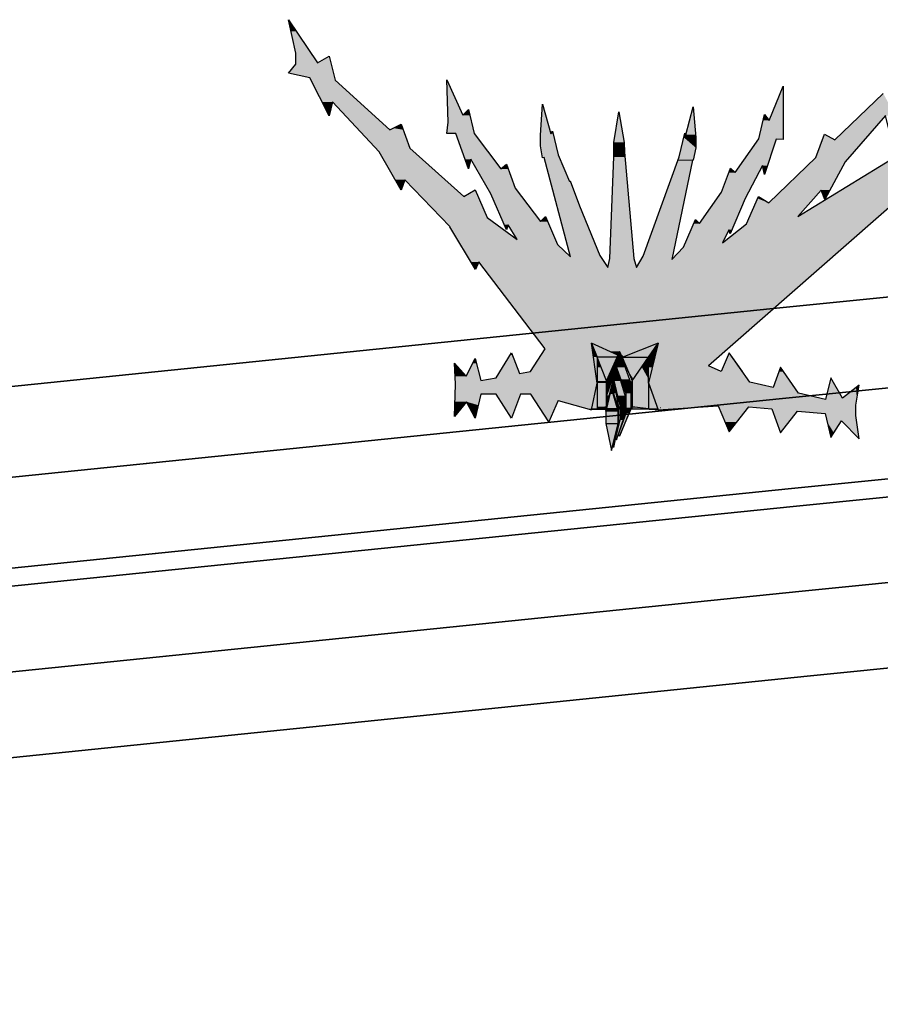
# Model space of a CAD drawing. Header units: millimetres. Extents: x 0 to 16721, y 217 to 10981.
# Tile 382 of 394: x 9807 to 10140, y 6132 to 6513. Entities that reach past the tile are written whole.
import ezdxf

# ---------------------------------------------------------------- set-up
doc = ezdxf.new("R2010")
doc.units = ezdxf.units.MM
doc.layers.add('PDF_PSS & TL', color=7, linetype='Continuous', true_color=0x7fffdf)

msp = doc.modelspace()

# ---------------------------------------------------------------- linework, layer by layer
at = {"layer": 'PDF_PSS & TL', "color": 7, "lineweight": 25}
for points in [[(9910.55, 6513.29), (9921.86, 6496.53)], [(9913.41, 6500.29), (9910.55, 6513.29)], [(9913.41, 6496.01), (9913.41, 6500.29)], [(9921.86, 6496.53), (9926.28, 6499.12)], [(9926.28, 6499.12), (9928.61, 6489.9)], [(9910.55, 6492.63), (9913.41, 6496.01)], [(9918.87, 6490.81), (9910.55, 6492.63)], [(9926.28, 6475.99), (9918.87, 6490.81)], [(9928.62, 6489.9), (9949.8, 6470.66)], [(9972.41, 6473.65), (9971.89, 6490.03)], [(9971.89, 6490.03), (9978.13, 6476.25), (9980.21, 6478.46), (9982.42, 6469.24)], [(10096.65, 6474.3), (10102.11, 6487.56)], [(10102.11, 6487.56), (10102.11, 6466.9)], [(10122.12, 6466.77), (10140.84, 6484.7)], [(9927.58, 6481.45), (9926.28, 6475.99)], [(9945.64, 6462.09), (9927.58, 6481.45)], [(10008.15, 6468.58), (10008.93, 6480.54)], [(10008.93, 6480.54), (10012.18, 6469.1), (10012.83, 6470.14)], [(10031.15, 6421.93), (10034.27, 6417.25), (10035.05, 6420.76), (10036.48, 6460.14), (10036.48, 6465.72), (10038.43, 6477.55), (10040.51, 6465.72), (10040.64, 6461.95), (10044.28, 6420.76)], [(10047.92, 6421.67), (10061.82, 6460.14), (10064.03, 6469.36), (10064.42, 6468.71), (10067.28, 6479.5), (10068.32, 6467.67), (10068.32, 6463.64), (10067.28, 6458.84)], [(9975.4, 6469.23), (9971.89, 6469.23), (9972.41, 6473.65)], [(10092.62, 6467.15), (10094.83, 6476.51)], [(10094.83, 6476.51), (10096.65, 6474.3)], [(10143.05, 6470.92), (10141.75, 6476.12), (10126.15, 6458.19)], [(9949.8, 6470.66), (9954.22, 6472.87)], [(9954.22, 6472.87), (9957.6, 6463.52)], [(10012.83, 6470.14), (10015.04, 6460.92)], [(9980.21, 6455.46), (9975.4, 6469.23)], [(9982.42, 6469.23), (9992.82, 6455.46), (9995.02, 6457.28)], [(10008.93, 6459.75), (10008.15, 6464.43), (10008.15, 6468.58)], [(10083.53, 6454.03), (10092.62, 6467.15)], [(10099.38, 6467.02), (10094.83, 6453.38)], [(10102.11, 6466.89), (10099.38, 6467.02)], [(10114.72, 6459.88), (10118.1, 6468.97)], [(10118.1, 6468.97), (10122.12, 6466.77)], [(9954.22, 6447.27), (9945.64, 6462.09)], [(9957.6, 6463.52), (9978.52, 6444.8)], [(9981.12, 6459.23), (9980.21, 6455.46)], [(9995.67, 6433.88), (9995.02, 6431.94), (9988.92, 6445.84), (9981.12, 6459.23)], [(10009.58, 6459.88), (10008.93, 6459.75)], [(10019.72, 6421.41), (10009.58, 6459.88)], [(10015.04, 6460.92), (10019.33, 6450.65), (10019.59, 6450.91), (10023.22, 6441.16), (10031.15, 6421.93)], [(10067.02, 6458.84), (10058.96, 6420.37)], [(10067.28, 6458.84), (10067.02, 6458.84)], [(10078.59, 6426.87), (10087.95, 6434.14), (10092.49, 6444.8), (10096.52, 6442.33), (10114.72, 6459.88)], [(10107.83, 6437), (10145.78, 6460.27)], [(10126.15, 6458.19), (10118.23, 6443.63)], [(9995.02, 6457.28), (9998.4, 6448.05)], [(10068.19, 6435.83), (10069.75, 6434.28), (10078.2, 6446.49), (10081.71, 6455.72)], [(10081.71, 6455.72), (10083.53, 6454.03)], [(10094.83, 6453.38), (10094.05, 6456.76), (10087.43, 6444.02)], [(9955.65, 6451.3), (9954.22, 6447.27)], [(9973.06, 6433.11), (9955.65, 6451.3)], [(9978.52, 6444.8), (9982.81, 6447.4)], [(9982.81, 6447.4), (9987.49, 6436.61), (9999.05, 6428.17)], [(9998.4, 6448.05), (10008.15, 6435.06)], [(10116.8, 6447.27), (10107.83, 6437)], [(10118.23, 6443.63), (10116.8, 6447.27)], [(10148.38, 6445.19), (10073.13, 6379.18)], [(10087.43, 6444.02), (10081.58, 6430.38)], [(10008.15, 6435.05), (10010.1, 6437), (10014.78, 6426.22)], [(10063.51, 6425.18), (10068.19, 6435.83)], [(9982.94, 6416.47), (9973.06, 6433.1)], [(9999.05, 6428.17), (9995.67, 6433.88)], [(10081.06, 6431.94), (10078.59, 6426.87)], [(10081.58, 6430.38), (10081.06, 6431.94)], [(10014.78, 6426.22), (10019.72, 6421.41)], [(10058.96, 6420.37), (10063.51, 6425.18)], [(10044.28, 6420.76), (10045.32, 6417.25)], [(10045.32, 6417.25), (10047.92, 6421.67)], [(9984.24, 6419.46), (9982.94, 6416.47)], [(10009.97, 6385.8), (9984.24, 6419.46)], [(10004.25, 6376.96), (10009.97, 6385.8)], [(10015.04, 6365.79), (10027.9, 6362.15), (10030.11, 6372.54), (10027.9, 6388.01)], [(10038.04, 6383.33), (10027.9, 6388.01), (10030.11, 6382.55)], [(10039.99, 6382.55), (10050, 6382.55), (10053.64, 6388.01), (10039.99, 6382.55), (10039.73, 6382.55)], [(10053.64, 6388.01), (10050, 6372.55), (10053.64, 6362.15)], [(9979.43, 6375.14), (9982.81, 6382.03)], [(9982.81, 6382.03), (9985.02, 6373.45)], [(9991, 6374.49), (9996.97, 6384.24), (9999.96, 6376.18)], [(10033.75, 6373.32), (10037.78, 6382.55), (10030.11, 6382.55)], [(10030.11, 6382.55), (10030.11, 6372.54)], [(10033.75, 6363.32), (10033.75, 6373.32), (10030.11, 6382.55)], [(10043.24, 6372.41), (10038.69, 6384.76), (10033.75, 6372.41), (10033.75, 6373.32)], [(10037.78, 6382.55), (10038.04, 6383.33), (10038.69, 6384.76), (10039.6, 6382.68), (10039.73, 6382.55), (10043.63, 6373.32)], [(10039.99, 6382.55), (10039.6, 6382.68)], [(10043.63, 6373.32), (10050, 6382.55)], [(10050, 6372.54), (10050, 6382.55)], [(10081.19, 6384.24), (10078.07, 6376.96), (10073.13, 6379.17)], [(10089.24, 6372.8), (10081.19, 6384.24)], [(9974.88, 6380.21), (9979.43, 6375.14)], [(9974.88, 6359.55), (9975.27, 6372.15), (9974.88, 6380.21)], [(10033.75, 6367.48), (10037.52, 6378.65), (10040.9, 6367.48)], [(10041.29, 6368.52), (10039.86, 6372.41), (10037.52, 6378.65), (10035.18, 6372.41), (10033.75, 6368.52)], [(10101.07, 6378.65), (10098.21, 6370.86)], [(10108.09, 6368.65), (10101.07, 6378.65)], [(9985.02, 6373.45), (9991, 6374.49)], [(9999.96, 6376.18), (10004.25, 6376.96)], [(10125.11, 6366.7), (10120.57, 6374.49), (10118.49, 6366.18)], [(10035.57, 6370.59), (10035.05, 6368.26), (10033.75, 6362.67), (10033.75, 6362.54), (10030.11, 6362.54), (10027.9, 6362.15)], [(10030.11, 6372.54), (10030.11, 6362.54)], [(10033.75, 6362.67), (10033.75, 6367.48), (10033.75, 6363.45), (10034.79, 6367.48), (10036.35, 6373.97), (10037.91, 6367.48), (10038.95, 6363.45), (10040.9, 6367.48)], [(10034.79, 6367.48), (10033.75, 6367.48), (10033.75, 6368.52), (10033.75, 6372.41)], [(10035.18, 6372.41), (10033.75, 6372.41)], [(10033.75, 6372.41), (10033.75, 6363.32), (10033.75, 6362.93), (10033.75, 6362.67)], [(10035.05, 6368.26), (10036.35, 6373.97), (10038.43, 6362.41)], [(10038.17, 6361.63), (10035.57, 6370.59), (10038.43, 6362.41)], [(10043.24, 6372.41), (10039.86, 6372.41)], [(10041.29, 6360.85), (10041.29, 6368.52), (10043.24, 6372.41)], [(10050, 6362.54), (10043.63, 6363.32), (10043.24, 6362.93), (10043.24, 6372.41), (10043.63, 6373.32), (10043.63, 6363.32)], [(10050, 6372.54), (10050, 6362.54), (10053.64, 6362.15), (10043.24, 6362.54)], [(10098.21, 6370.86), (10089.25, 6372.8)], [(10131.48, 6371.76), (10125.11, 6366.7)], [(10130.18, 6363.97), (10131.48, 6371.76)], [(9985.02, 6368.26), (9982.81, 6358.9), (9979.56, 6365.27)], [(9991, 6368.26), (9985.02, 6368.26)], [(9996.97, 6358.9), (9991, 6368.26)], [(10000.35, 6368.26), (9996.97, 6358.9)], [(10004.38, 6368.26), (10000.35, 6368.26)], [(10011.4, 6357.47), (10004.38, 6368.26)], [(10033.75, 6368.52), (10033.75, 6362.93)], [(10037.91, 6367.48), (10040.9, 6367.48)], [(10040.9, 6367.48), (10041.29, 6368.52)], [(10040.9, 6367.48), (10040.9, 6360.33), (10041.29, 6360.85)], [(10118.49, 6366.18), (10108.09, 6368.65)], [(9979.56, 6365.27), (9974.88, 6359.55)], [(10015.04, 6365.79), (10011.4, 6357.47)], [(10033.75, 6363.32), (10030.11, 6362.54)], [(10033.75, 6363.45), (10033.75, 6362.67), (10033.75, 6363.45)], [(10033.75, 6362.93), (10033.75, 6363.32)], [(10033.75, 6363.32), (10033.75, 6363.32)], [(10033.75, 6362.67), (10033.75, 6362.93)], [(10033.75, 6362.93), (10033.75, 6362.93)], [(10033.75, 6362.67), (10033.75, 6362.67)], [(10043.24, 6362.93), (10038.69, 6351.88), (10038.3, 6352.66)], [(10038.43, 6362.41), (10038.95, 6363.45)], [(10038.95, 6363.45), (10038.95, 6358.25), (10040.9, 6360.33)], [(10041.29, 6360.85), (10043.24, 6362.93)], [(10043.63, 6363.32), (10043.37, 6362.54), (10050, 6362.54)], [(10053.64, 6362.15), (10076.9, 6363.71)], [(10054.68, 6362.93), (10054.55, 6362.93)], [(10076.9, 6363.71), (10081.19, 6353.57)], [(10081.19, 6353.57), (10088.85, 6363.32)], [(10088.85, 6363.32), (10097.69, 6362.54)], [(10130.18, 6359.94), (10130.18, 6363.97)], [(10033.62, 6362.41), (10027.9, 6362.15)], [(10033.62, 6362.28), (10027.9, 6362.15)], [(10033.49, 6361.63), (10033.62, 6362.28), (10033.62, 6362.41), (10033.75, 6362.54)], [(10038.17, 6356.82), (10038.17, 6361.63), (10033.49, 6361.63), (10033.49, 6356.82), (10038.17, 6356.82), (10038.43, 6357.73), (10038.43, 6362.41), (10038.17, 6361.63)], [(10037.26, 6351.36), (10037.52, 6350.58), (10040.9, 6360.33)], [(10037.52, 6350.58), (10038.3, 6352.66), (10041.29, 6360.85)], [(10038.69, 6351.88), (10043.24, 6362.54), (10043.37, 6362.54)], [(10097.69, 6362.54), (10101.07, 6353.18)], [(10101.07, 6353.18), (10107.7, 6361.63)], [(10107.7, 6361.63), (10118.36, 6360.72)], [(10118.36, 6360.72), (10120.56, 6351.49)], [(10131.48, 6350.97), (10130.18, 6359.94)], [(10033.49, 6356.82), (10035.57, 6346.42), (10038.17, 6356.82)], [(10035.57, 6346.42), (10036.09, 6348.37), (10038.43, 6357.73)], [(10036.35, 6347.59), (10037.26, 6351.36), (10038.95, 6358.25), (10038.43, 6357.73), (10036.35, 6347.59), (10036.09, 6348.37)], [(10120.56, 6351.49), (10124.72, 6357.86)], [(10124.72, 6357.86), (10131.48, 6350.97)]]:
    msp.add_lwpolyline(points, dxfattribs=at)
at = {"layer": 'PDF_PSS & TL', "lineweight": 0}
for points in [[(9971.89, 6490.03), (9971.89, 6489.9)], [(9978.13, 6476.25), (9971.89, 6489.9)], [(9926.28, 6476.12), (9926.28, 6475.99)], [(10064.03, 6469.36), (10064.03, 6469.23)], [(10064.42, 6468.71), (10064.03, 6469.23)], [(10067.02, 6458.84), (10061.43, 6458.84)], [(10067.02, 6458.84), (10067.28, 6458.84)], [(10035.96, 6384.24), (10038.56, 6384.24)], [(10086.39, 6376.96), (10081.19, 6384.24)], [(10125.11, 6366.7), (10120.57, 6374.49)]]:
    msp.add_lwpolyline(points, close=True, dxfattribs=at)
at = {"layer": 'PDF_PSS & TL', "color": 4, "lineweight": 25}
for points in [[(8844.45, 6274.14), (9262.65, 6315.86), (9605.46, 6350.94), (10098.25, 6401.37), (10517.35, 6443.34), (11172.19, 6443.34), (10517.35, 6443.34), (10098.25, 6401.37), (9605.46, 6350.94), (9262.65, 6315.86), (8844.45, 6274.14)], [(8848.09, 6239.31), (9266.28, 6281.03), (9609.1, 6316.12), (10101.88, 6366.54), (10519.04, 6408.38), (11172.18, 6408.38), (10519.04, 6408.38), (10101.88, 6366.54), (9609.1, 6316.12), (9266.28, 6281.03), (8848.09, 6239.31)], [(8851.59, 6204.48), (9269.78, 6246.2), (9612.6, 6281.29), (10105.38, 6331.71), (10520.85, 6373.29), (11172.18, 6373.29), (10520.85, 6373.29), (10105.38, 6331.71), (9612.6, 6281.29), (9269.78, 6246.2), (8851.59, 6204.48)]]:
    msp.add_lwpolyline(points, dxfattribs=at)
at = {"layer": 'PDF_PSS & TL', "color": 46, "lineweight": 0, "true_color": 0x725600}
for points in [[(10050, 6372.54), (10050, 6372.41)], [(10053.51, 6362.67), (10050, 6372.41)], [(10035.05, 6368.52), (10035.05, 6368.26)], [(10037.91, 6362.67), (10033.75, 6362.67)], [(10037.91, 6362.67), (10033.75, 6362.67)], [(10038.43, 6362.54), (10038.43, 6362.41)]]:
    msp.add_lwpolyline(points, close=True, dxfattribs=at)
at = {"layer": 'PDF_PSS & TL', "color": 2, "lineweight": 25}
for points in [[(8852.37, 6197.47), (9270.43, 6239.18), (9613.37, 6274.4), (10106.03, 6324.69), (10521.23, 6366.41), (11172.17, 6366.41), (10521.23, 6366.41), (10106.03, 6324.69), (9613.37, 6274.4), (9270.43, 6239.18), (8852.37, 6197.47)], [(8855.61, 6164.59), (9273.8, 6206.43), (9616.75, 6241.52), (10109.41, 6291.94), (10522.79, 6333.4), (11172.17, 6333.4), (10522.79, 6333.4), (10109.41, 6291.94), (9616.75, 6241.52), (9273.8, 6206.43), (8855.61, 6164.59)], [(8858.99, 6131.84), (9277.05, 6173.55), (9620.13, 6208.64), (10112.65, 6259.06), (10524.48, 6300.39), (11172.17, 6300.39), (10524.48, 6300.39), (10112.65, 6259.06), (9620.13, 6208.64), (9277.05, 6173.55), (8858.99, 6131.84)]]:
    msp.add_lwpolyline(points, dxfattribs=at)
at = {"layer": 'PDF_PSS & TL', "transparency": 33554559}
for points in [[(9910.55, 6513.29), (9913.67, 6508.74), (9911.59, 6508.74)], [(9913.67, 6508.74), (9911.59, 6508.74), (9919.39, 6500.29)], [(9911.59, 6508.74), (9919.39, 6500.29), (9913.41, 6500.29)], [(9919.39, 6500.29), (9913.41, 6500.29), (9921.86, 6496.53)], [(9913.41, 6500.29), (9921.86, 6496.53), (9913.41, 6496.53)], [(9926.93, 6496.53), (9913.41, 6496.53), (9927.06, 6496.01)], [(9913.41, 6496.53), (9927.06, 6496.01), (9913.41, 6496.01)], [(9926.15, 6498.99), (9926.93, 6496.53), (9921.86, 6496.53)], [(9926.28, 6499.12), (9926.28, 6498.99), (9926.15, 6498.99)], [(9926.28, 6498.99), (9926.15, 6498.99), (9926.93, 6496.53)], [(9913.41, 6496.01), (9927.84, 6492.63), (9910.55, 6492.63)], [(9927.84, 6492.63), (9910.55, 6492.63), (9928.36, 6490.81)], [(9910.55, 6492.63), (9928.36, 6490.81), (9918.87, 6490.81)], [(9927.06, 6496.01), (9913.41, 6496.01), (9927.84, 6492.63)], [(9928.35, 6490.81), (9918.87, 6490.81), (9928.61, 6489.9)], [(9918.87, 6490.81), (9928.61, 6489.9), (9919.39, 6489.9)], [(9928.62, 6489.9), (9919.39, 6489.9), (9937.84, 6481.45)], [(9919.39, 6489.9), (9937.84, 6481.45), (9923.55, 6481.45)], [(9971.89, 6489.9), (9978.13, 6476.25), (9972.41, 6476.25)], [(10101.85, 6486.78), (10102.11, 6474.3), (10096.65, 6474.3)], [(10102.11, 6487.56), (10102.11, 6486.78), (10101.85, 6486.78)], [(10102.11, 6486.78), (10101.85, 6486.78), (10102.11, 6474.3)], [(10140.84, 6484.7), (10145.52, 6476.12), (10131.87, 6476.12)], [(9927.58, 6481.45), (9923.55, 6481.45), (9927.45, 6480.54)], [(9923.55, 6481.45), (9927.45, 6480.54), (9924.07, 6480.54)], [(9937.84, 6481.45), (9927.58, 6481.45), (9938.88, 6480.54)], [(9927.58, 6481.45), (9938.88, 6480.54), (9928.49, 6480.54)], [(9926.28, 6476.12), (9926.28, 6476.12), (9924.07, 6480.54)], [(9926.28, 6476.12), (9924.07, 6480.54), (9927.45, 6480.54)], [(9938.88, 6480.54), (9928.49, 6480.54), (9949.8, 6470.66)], [(9928.49, 6480.54), (9949.8, 6470.66), (9937.58, 6470.66)], [(9979.3, 6477.55), (9980.73, 6476.25), (9978.13, 6476.25)], [(9980.21, 6478.46), (9980.47, 6477.55), (9979.3, 6477.55)], [(9980.47, 6477.55), (9979.3, 6477.55), (9980.73, 6476.25)], [(10008.93, 6479.5), (10012.18, 6469.1), (10008.15, 6469.1)], [(10008.93, 6480.54), (10009.19, 6479.5), (10008.93, 6479.5)], [(10009.19, 6479.5), (10008.93, 6479.5), (10012.18, 6469.1)], [(10038.43, 6477.55), (10038.56, 6476.51), (10038.17, 6476.51)], [(10067.02, 6478.46), (10068.19, 6468.71), (10064.42, 6468.71)], [(10067.28, 6479.5), (10067.28, 6478.46), (10067.02, 6478.46)], [(10067.28, 6478.46), (10067.02, 6478.46), (10068.19, 6468.71)], [(9972.41, 6473.65), (9982.42, 6469.23), (9971.89, 6469.23)], [(9980.73, 6476.25), (9972.41, 6476.25), (9981.38, 6473.65)], [(9972.41, 6476.25), (9981.38, 6473.65), (9972.41, 6473.65)], [(9981.38, 6473.65), (9972.41, 6473.65), (9982.42, 6469.23)], [(10038.17, 6476.51), (10040.51, 6465.73), (10036.48, 6465.73)], [(10038.56, 6476.51), (10038.17, 6476.51), (10040.51, 6465.73)], [(10094.31, 6474.3), (10102.11, 6467.16), (10092.62, 6467.16)], [(10094.83, 6476.25), (10096.65, 6474.3), (10094.31, 6474.3)], [(10102.11, 6474.3), (10094.31, 6474.3), (10102.11, 6467.16)], [(10094.83, 6476.51), (10094.96, 6476.25), (10094.83, 6476.25)], [(10094.96, 6476.25), (10094.83, 6476.25), (10096.65, 6474.3)], [(10131.74, 6475.99), (10133.69, 6466.76), (10122.12, 6466.76)], [(10131.87, 6476.12), (10141.75, 6475.99), (10131.74, 6475.99)], [(10141.75, 6475.99), (10131.74, 6475.99), (10133.69, 6466.76)], [(10141.75, 6476.12), (10131.87, 6476.12), (10141.75, 6475.99)], [(9955, 6470.66), (9937.58, 6470.66), (9957.6, 6463.52)], [(9937.58, 6470.66), (9957.6, 6463.52), (9944.34, 6463.52)], [(9950.97, 6471.31), (9955, 6470.66), (9949.8, 6470.66)], [(9954.22, 6472.87), (9954.74, 6471.31), (9950.97, 6471.31)], [(9954.74, 6471.31), (9950.97, 6471.31), (9955, 6470.66)], [(10012.83, 6470.14), (10012.96, 6469.36), (10012.31, 6469.36)], [(9982.42, 6469.23), (9975.4, 6469.23), (9989.96, 6459.23)], [(9975.4, 6469.23), (9989.96, 6459.23), (9978.91, 6459.23)], [(10013.09, 6469.1), (10008.15, 6469.1), (10013.22, 6468.58)], [(10008.15, 6469.1), (10013.22, 6468.58), (10008.15, 6468.58)], [(10013.22, 6468.58), (10008.15, 6468.58), (10014.13, 6464.43)], [(10008.15, 6468.58), (10014.13, 6464.43), (10008.15, 6464.43)], [(10012.31, 6469.36), (10013.09, 6469.1), (10012.18, 6469.1)], [(10012.96, 6469.36), (10012.31, 6469.36), (10013.09, 6469.1)], [(10040.51, 6465.73), (10036.48, 6465.73), (10040.64, 6461.96)], [(10036.48, 6465.73), (10040.64, 6461.96), (10036.48, 6461.96)], [(10063.64, 6467.67), (10068.32, 6463.65), (10062.6, 6463.65)], [(10063.9, 6468.71), (10068.32, 6467.67), (10063.64, 6467.67)], [(10068.32, 6467.67), (10063.64, 6467.67), (10068.32, 6463.65)], [(10064.03, 6469.23), (10064.42, 6468.71), (10063.9, 6468.71)], [(10068.19, 6468.71), (10063.9, 6468.71), (10068.32, 6467.67)], [(10092.36, 6466.89), (10096, 6456.76), (10085.35, 6456.76)], [(10092.49, 6467.02), (10099.38, 6466.89), (10092.36, 6466.89)], [(10099.38, 6466.89), (10092.36, 6466.89), (10096, 6456.76)], [(10092.62, 6467.15), (10102.11, 6467.02), (10092.49, 6467.02)], [(10099.38, 6467.02), (10092.49, 6467.02), (10099.38, 6466.89)], [(10102.11, 6467.15), (10092.62, 6467.15), (10102.11, 6467.02)], [(10099.38, 6467.02), (10102.11, 6467.02), (10102.11, 6466.89)], [(10117.32, 6466.77), (10127.58, 6459.88), (10114.72, 6459.88)], [(10118.1, 6468.71), (10122.12, 6466.76), (10117.32, 6466.76)], [(10133.69, 6466.77), (10117.32, 6466.77), (10127.58, 6459.88)], [(10118.1, 6468.97), (10118.62, 6468.71), (10118.1, 6468.71)], [(10118.62, 6468.71), (10118.1, 6468.71), (10122.12, 6466.76)], [(9957.6, 6463.52), (9944.34, 6463.52), (9959.29, 6462.09)], [(9944.34, 6463.52), (9959.29, 6462.09), (9945.64, 6462.09)], [(9959.29, 6462.09), (9945.64, 6462.09), (9971.24, 6451.3)], [(9945.64, 6462.09), (9971.24, 6451.3), (9951.88, 6451.3)], [(10014.13, 6464.43), (10008.15, 6464.43), (10015.04, 6460.92)], [(10008.15, 6464.43), (10015.04, 6460.92), (10008.8, 6460.92)], [(10040.64, 6461.96), (10036.48, 6461.96), (10040.77, 6460.14)], [(10036.48, 6461.96), (10040.77, 6460.14), (10036.48, 6460.14)], [(10062.6, 6463.65), (10067.54, 6460.14), (10061.82, 6460.14)], [(10068.32, 6463.65), (10062.6, 6463.65), (10067.54, 6460.14)], [(9981.12, 6459.23), (9978.91, 6459.23), (9980.99, 6458.97)], [(9978.91, 6459.23), (9980.99, 6458.97), (9979.04, 6458.97)], [(9980.21, 6455.46), (9980.21, 6455.46), (9979.04, 6458.97)], [(9980.21, 6455.46), (9979.04, 6458.97), (9980.99, 6458.97)], [(9989.96, 6459.23), (9981.12, 6459.23), (9990.22, 6458.97)], [(9981.12, 6459.23), (9990.22, 6458.97), (9981.38, 6458.97)], [(9990.22, 6458.97), (9981.38, 6458.97), (9992.81, 6455.46)], [(9981.38, 6458.97), (9992.81, 6455.46), (9983.33, 6455.46)], [(10015.04, 6460.92), (10008.8, 6460.92), (10015.43, 6459.88)], [(10008.8, 6460.92), (10015.43, 6459.88), (10008.93, 6459.88)], [(10008.93, 6459.88), (10009.32, 6459.88), (10008.93, 6459.75)], [(10009.32, 6459.88), (10009.32, 6459.88), (10008.93, 6459.88)], [(10009.32, 6459.88), (10008.93, 6459.88), (10009.58, 6459.88)], [(10015.56, 6459.88), (10015.56, 6459.88), (10009.58, 6459.88)], [(10015.56, 6459.88), (10009.58, 6459.88), (10015.43, 6459.88)], [(10015.56, 6459.88), (10009.58, 6459.88), (10019.33, 6450.65)], [(10009.58, 6459.88), (10019.33, 6450.65), (10012.05, 6450.65)], [(10036.48, 6460.14), (10044.28, 6420.76), (10035.05, 6420.76)], [(10040.77, 6460.14), (10036.48, 6460.14), (10044.28, 6420.76)], [(10061.3, 6458.84), (10059.22, 6421.67), (10047.92, 6421.67)], [(10067.02, 6458.84), (10061.3, 6458.84), (10059.22, 6421.67)], [(10061.43, 6458.84), (10067.02, 6458.84), (10061.3, 6458.84)], [(10061.82, 6460.14), (10067.28, 6458.84), (10061.43, 6458.84)], [(10067.54, 6460.14), (10061.82, 6460.14), (10067.28, 6458.84)], [(10112.9, 6458.19), (10120.18, 6447.27), (10101.72, 6447.27)], [(10114.72, 6459.88), (10126.15, 6458.19), (10112.9, 6458.19)], [(10126.15, 6458.19), (10112.9, 6458.19), (10120.18, 6447.27)], [(10127.58, 6459.88), (10114.72, 6459.88), (10126.15, 6458.19)], [(10143.57, 6458.97), (10154.35, 6445.19), (10121.22, 6445.19)], [(9995.67, 6455.46), (9983.33, 6455.46), (9998.4, 6448.05)], [(9983.33, 6455.46), (9998.4, 6448.05), (9987.62, 6448.05)], [(9994.37, 6456.76), (9995.67, 6455.46), (9992.82, 6455.46)], [(9995.02, 6457.28), (9995.15, 6456.76), (9994.37, 6456.76)], [(9995.15, 6456.76), (9994.37, 6456.76), (9995.67, 6455.46)], [(10081.58, 6455.46), (10083.53, 6454.03), (10081.06, 6454.03)], [(10081.71, 6455.72), (10081.97, 6455.46), (10081.58, 6455.46)], [(10081.97, 6455.46), (10081.58, 6455.46), (10083.53, 6454.03)], [(10084.57, 6455.72), (10092.62, 6454.03), (10083.53, 6454.03)], [(10085.35, 6456.76), (10093.53, 6455.72), (10084.57, 6455.72)], [(10093.53, 6455.72), (10084.57, 6455.72), (10092.62, 6454.03)], [(10094.05, 6456.76), (10085.35, 6456.76), (10093.53, 6455.72)], [(10096, 6456.76), (10094.05, 6456.76), (10095.61, 6455.72)], [(10094.05, 6456.76), (10095.61, 6455.72), (10094.31, 6455.72)], [(10094.31, 6455.72), (10094.7, 6454.03), (10095.09, 6454.03)], [(10094.31, 6455.72), (10095.61, 6455.72), (10095.09, 6454.03)], [(9955.65, 6451.3), (9951.88, 6451.3), (9955.52, 6450.91)], [(9951.88, 6451.3), (9955.52, 6450.91), (9952.14, 6450.91)], [(9954.22, 6447.27), (9954.22, 6447.27), (9952.14, 6450.91)], [(9954.22, 6447.27), (9952.14, 6450.91), (9955.52, 6450.91)], [(9971.24, 6451.3), (9955.65, 6451.3), (9971.63, 6450.91)], [(9955.65, 6451.3), (9971.63, 6450.91), (9956.04, 6450.91)], [(9971.63, 6450.91), (9956.04, 6450.91), (9978.52, 6444.8)], [(9956.04, 6450.91), (9978.52, 6444.8), (9961.89, 6444.8)], [(10019.72, 6450.65), (10012.05, 6450.65), (10023.23, 6441.16)], [(10012.05, 6450.65), (10023.23, 6441.16), (10014.52, 6441.16)], [(10019.59, 6450.91), (10019.72, 6450.65), (10019.33, 6450.65)], [(10081.06, 6454.03), (10088.73, 6446.49), (10078.2, 6446.49)], [(10092.62, 6454.03), (10081.06, 6454.03), (10088.73, 6446.49)], [(10094.7, 6454.03), (10095.09, 6454.03), (10094.83, 6453.38)], [(9982.68, 6447.27), (9983.98, 6444.8), (9978.52, 6444.8)], [(9982.81, 6447.4), (9982.81, 6447.27), (9982.68, 6447.27)], [(9982.81, 6447.27), (9982.68, 6447.27), (9983.98, 6444.8)], [(9998.4, 6448.05), (9987.62, 6448.05), (10000.09, 6445.84)], [(9987.62, 6448.05), (10000.09, 6445.84), (9988.92, 6445.84)], [(10101.72, 6447.27), (10112.38, 6442.33), (10096.52, 6442.33)], [(10101.72, 6447.27), (10116.8, 6447.27), (10116.8, 6447.27)], [(10116.8, 6447.27), (10116.8, 6447.27), (10101.72, 6447.27)], [(10116.8, 6447.27), (10101.72, 6447.27), (10112.38, 6442.33)], [(10116.8, 6447.27), (10120.17, 6447.27), (10120.17, 6447.27)], [(10120.17, 6447.27), (10120.17, 6447.27), (10116.8, 6447.27)], [(10116.8, 6447.27), (10118.1, 6444.02), (10118.48, 6444.02)], [(10116.8, 6447.27), (10120.17, 6447.27), (10118.48, 6444.02)], [(9983.98, 6444.8), (9961.89, 6444.8), (9987.49, 6436.61)], [(9961.89, 6444.8), (9987.49, 6436.61), (9969.68, 6436.61)], [(10000.09, 6445.84), (9988.92, 6445.84), (10008.15, 6435.06)], [(9988.92, 6445.84), (10008.15, 6435.06), (9993.59, 6435.06)], [(10076.51, 6444.02), (10083.27, 6434.28), (10069.75, 6434.28)], [(10078.2, 6446.49), (10087.42, 6444.02), (10076.51, 6444.02)], [(10087.43, 6444.02), (10076.51, 6444.02), (10083.27, 6434.28)], [(10088.72, 6446.49), (10078.2, 6446.49), (10087.42, 6444.02)], [(10092.23, 6444.02), (10096.52, 6442.33), (10091.45, 6442.33)], [(10092.49, 6444.8), (10093.66, 6444.02), (10092.23, 6444.02)], [(10093.66, 6444.02), (10092.23, 6444.02), (10096.52, 6442.33)], [(10120.57, 6444.8), (10139.02, 6437), (10107.83, 6437)], [(10118.1, 6444.02), (10118.48, 6444.02), (10118.23, 6443.63)], [(10121.22, 6445.19), (10147.86, 6444.8), (10120.57, 6444.8)], [(10147.86, 6444.8), (10120.57, 6444.8), (10139.02, 6437)], [(10148.38, 6445.19), (10121.22, 6445.19), (10147.86, 6444.8)], [(10023.23, 6441.16), (10014.52, 6441.16), (10031.15, 6421.93)], [(10014.52, 6441.16), (10031.15, 6421.93), (10019.59, 6421.93)], [(10091.46, 6442.33), (10107.83, 6437), (10089.25, 6437)], [(10112.38, 6442.33), (10091.46, 6442.33), (10107.83, 6437)], [(9987.49, 6436.61), (9969.68, 6436.61), (9992.3, 6433.11)], [(9969.68, 6436.61), (9992.3, 6433.11), (9973.06, 6433.11)], [(10009.71, 6436.61), (10010.88, 6435.05), (10008.15, 6435.05)], [(10010.1, 6437), (10010.23, 6436.61), (10009.71, 6436.61)], [(10010.23, 6436.61), (10009.71, 6436.61), (10010.88, 6435.05)], [(10068.19, 6435.83), (10068.97, 6435.05), (10067.8, 6435.05)], [(10089.25, 6437), (10135.64, 6434.14), (10087.95, 6434.14)], [(10139.02, 6437), (10089.25, 6437), (10135.64, 6434.14)], [(9992.29, 6433.11), (9973.06, 6433.11), (9999.05, 6428.17)], [(9973.06, 6433.11), (9999.05, 6428.17), (9975.92, 6428.17)], [(10010.88, 6435.05), (9993.6, 6435.05), (10011.4, 6433.89)], [(9993.6, 6435.05), (10011.4, 6433.89), (9994.12, 6433.89)], [(9995.67, 6433.88), (9994.11, 6433.88), (9995.41, 6433.11)], [(9994.11, 6433.88), (9995.41, 6433.11), (9994.5, 6433.11)], [(9994.5, 6433.11), (9995.41, 6433.11), (9995.02, 6431.94)], [(10011.4, 6433.88), (9995.68, 6433.88), (10011.79, 6433.11)], [(9995.68, 6433.88), (10011.79, 6433.11), (9996.19, 6433.11)], [(10011.79, 6433.11), (9996.19, 6433.11), (10014, 6428.17)], [(9996.19, 6433.11), (10014, 6428.17), (9999.05, 6428.17)], [(10066.37, 6431.94), (10080.41, 6430.38), (10065.72, 6430.38)], [(10067.41, 6434.28), (10082.23, 6431.94), (10066.37, 6431.94)], [(10081.06, 6431.94), (10066.37, 6431.94), (10080.41, 6430.38)], [(10067.8, 6435.05), (10069.75, 6434.27), (10067.41, 6434.27)], [(10083.27, 6434.28), (10067.41, 6434.28), (10082.23, 6431.94)], [(10068.97, 6435.05), (10067.8, 6435.05), (10069.75, 6434.27)], [(10087.95, 6434.15), (10127.45, 6426.87), (10078.59, 6426.87)], [(10081.06, 6431.94), (10082.23, 6431.94), (10081.58, 6430.38)], [(10135.64, 6434.15), (10087.95, 6434.15), (10127.45, 6426.87)], [(10014, 6428.17), (9975.92, 6428.17), (10014.78, 6426.22)], [(9975.92, 6428.17), (10014.78, 6426.22), (9977.09, 6426.22)], [(10065.72, 6430.38), (10078.59, 6426.87), (10064.29, 6426.87)], [(10080.41, 6430.38), (10065.72, 6430.38), (10078.59, 6426.87)], [(10014.78, 6426.22), (9977.09, 6426.22), (10019.72, 6421.41)], [(9977.09, 6426.22), (10019.72, 6421.41), (9979.95, 6421.41)], [(10063.51, 6425.18), (10120.04, 6420.37), (10058.97, 6420.37)], [(10125.5, 6425.18), (10063.51, 6425.18), (10120.04, 6420.37)], [(10064.3, 6426.87), (10125.5, 6425.18), (10063.52, 6425.18)], [(10127.45, 6426.87), (10064.3, 6426.87), (10125.5, 6425.18)], [(10031.54, 6421.41), (9979.95, 6421.41), (10032.84, 6419.46)], [(9979.95, 6421.41), (10032.84, 6419.46), (9981.12, 6419.46)], [(10031.15, 6421.93), (10019.59, 6421.93), (10031.54, 6421.41)], [(10019.59, 6421.93), (10031.54, 6421.41), (10019.72, 6421.41)], [(10035.05, 6420.76), (10045.32, 6417.25), (10034.27, 6417.25)], [(10044.28, 6420.76), (10035.05, 6420.76), (10045.32, 6417.25)], [(10047.27, 6420.37), (10116.41, 6417.25), (10045.32, 6417.25)], [(10047.92, 6421.67), (10058.96, 6420.37), (10047.27, 6420.37)], [(10120.04, 6420.37), (10047.27, 6420.37), (10116.41, 6417.25)], [(10059.22, 6421.67), (10047.92, 6421.67), (10058.96, 6420.37)], [(9984.24, 6419.46), (9981.12, 6419.46), (9983.2, 6417.25)], [(9981.12, 6419.46), (9983.2, 6417.25), (9982.42, 6417.25)], [(9983.2, 6417.25), (9982.42, 6417.25), (9982.94, 6416.47)], [(9982.42, 6417.25), (9983.2, 6417.25), (9983.2, 6417.25)], [(9983.2, 6417.25), (9983.2, 6417.25), (9982.42, 6417.25)], [(10032.84, 6419.46), (9984.24, 6419.46), (10034.27, 6417.25)], [(9984.24, 6419.46), (10034.27, 6417.25), (9986.06, 6417.25)], [(9986.06, 6417.25), (10045.32, 6417.25), (10045.32, 6417.25)], [(10045.32, 6417.25), (10045.32, 6417.25), (9986.06, 6417.25)], [(10116.41, 6417.25), (9986.06, 6417.25), (10083.14, 6388.01)], [(9986.06, 6417.25), (10083.14, 6388.01), (10008.28, 6388.01)], [(10009.97, 6385.8), (10029.46, 6376.96), (10004.25, 6376.96)], [(10027.9, 6388.01), (10008.28, 6388.01), (10028.16, 6385.8)], [(10008.28, 6388.01), (10028.16, 6385.8), (10009.97, 6385.8)], [(10028.16, 6385.8), (10009.97, 6385.8), (10029.46, 6376.96)], [(10053.64, 6388.01), (10027.91, 6388.01), (10045.71, 6384.76)], [(10027.91, 6388.01), (10045.71, 6384.76), (10035.05, 6384.76)], [(10053.64, 6388.01), (10073.13, 6379.17), (10051.56, 6379.17)], [(10083.14, 6388.01), (10053.64, 6388.01), (10073.13, 6379.17)], [(9982.81, 6382.03), (9983.2, 6380.21), (9981.9, 6380.21)], [(9996.32, 6383.33), (9999.96, 6376.18), (9991.91, 6376.18)], [(9996.97, 6384.24), (9997.23, 6383.33), (9996.32, 6383.33)], [(9997.23, 6383.33), (9996.32, 6383.33), (9999.96, 6376.18)], [(10038.69, 6384.76), (10035.05, 6384.76), (10038.56, 6384.24)], [(10035.05, 6384.76), (10038.56, 6384.24), (10035.96, 6384.24)], [(10035.96, 6384.24), (10036.09, 6384.24), (10038.56, 6384.24)], [(10036.09, 6384.24), (10038.56, 6384.24), (10038.04, 6383.33)], [(10045.71, 6384.76), (10038.69, 6384.76), (10044.54, 6384.24)], [(10038.69, 6384.76), (10044.54, 6384.24), (10038.95, 6384.24)], [(10038.95, 6384.24), (10039.6, 6382.68), (10040.51, 6382.68)], [(10038.95, 6384.24), (10044.54, 6384.24), (10040.51, 6382.68)], [(10039.6, 6382.68), (10040.51, 6382.68), (10039.99, 6382.55)], [(10081.19, 6384.24), (10086.39, 6376.96), (10078.07, 6376.96)], [(9974.88, 6380.21), (9975.79, 6379.17), (9974.88, 6379.17)], [(9975.79, 6379.17), (9974.88, 6379.17), (9979.43, 6375.14)], [(9974.88, 6379.17), (9979.43, 6375.14), (9975.14, 6375.14)], [(9981.9, 6380.21), (9984.5, 6375.14), (9979.43, 6375.14)], [(9983.2, 6380.21), (9981.9, 6380.21), (9984.5, 6375.14)], [(10051.56, 6379.17), (10078.07, 6376.96), (10051.04, 6376.96)], [(10073.13, 6379.17), (10051.56, 6379.17), (10078.07, 6376.96)], [(10101.07, 6378.65), (10102.24, 6376.96), (10100.42, 6376.96)], [(9984.5, 6375.14), (9975.14, 6375.14), (9985.02, 6373.45)], [(9975.14, 6375.14), (9985.02, 6373.45), (9975.27, 6373.45)], [(9991, 6374.49), (10029.98, 6373.45), (9985.02, 6373.45)], [(9991.91, 6376.18), (10029.85, 6374.49), (9991, 6374.49)], [(10029.85, 6374.49), (9991, 6374.49), (10029.98, 6373.45)], [(10029.59, 6376.18), (9991.91, 6376.18), (10029.85, 6374.49)], [(10004.25, 6376.96), (10029.59, 6376.18), (9999.96, 6376.18)], [(10029.46, 6376.96), (10004.25, 6376.96), (10029.59, 6376.18)], [(10051.04, 6376.96), (10089.25, 6372.8), (10050, 6372.8)], [(10086.39, 6376.96), (10051.04, 6376.96), (10089.25, 6372.8)], [(10100.42, 6376.96), (10106.66, 6370.86), (10098.21, 6370.86)], [(10102.24, 6376.96), (10100.42, 6376.96), (10106.66, 6370.86)], [(10120.57, 6374.49), (10125.11, 6366.7), (10118.62, 6366.7)], [(9975.27, 6372.15), (10029.2, 6368.26), (9975.14, 6368.26)], [(10029.98, 6373.45), (9975.27, 6373.45), (10030.11, 6372.54)], [(9975.27, 6373.45), (10030.11, 6372.54), (9975.27, 6372.54)], [(10030.11, 6372.54), (9975.27, 6372.54), (10029.98, 6372.15)], [(9975.27, 6372.54), (10029.98, 6372.15), (9975.27, 6372.15)], [(10029.98, 6372.15), (9975.27, 6372.15), (10029.2, 6368.26)], [(10089.24, 6372.8), (10050, 6372.8), (10090.54, 6372.54)], [(10050, 6372.8), (10090.54, 6372.54), (10050, 6372.54)], [(10090.54, 6372.54), (10050, 6372.54), (10098.21, 6370.86)], [(10050, 6372.54), (10098.21, 6370.86), (10050.52, 6370.86)], [(10106.66, 6370.86), (10050.52, 6370.86), (10108.09, 6368.65)], [(10050.52, 6370.86), (10108.09, 6368.65), (10051.3, 6368.65)], [(10130.31, 6370.86), (10130.57, 6366.7), (10125.11, 6366.7)], [(10131.48, 6371.76), (10131.35, 6370.86), (10130.31, 6370.86)], [(10131.35, 6370.86), (10130.31, 6370.86), (10130.57, 6366.7)], [(9975.14, 6368.26), (9984.37, 6365.27), (9975.01, 6365.27)], [(9985.02, 6368.26), (9975.14, 6368.26), (9984.37, 6365.27)], [(9991, 6368.26), (9996.58, 6359.55), (9997.1, 6359.55)], [(9991, 6368.26), (10000.35, 6368.26), (9997.1, 6359.55)], [(10029.2, 6368.26), (10004.38, 6368.26), (10028.68, 6365.79)], [(10004.38, 6368.26), (10028.68, 6365.79), (10005.94, 6365.79)], [(10108.09, 6368.65), (10051.3, 6368.65), (10118.49, 6366.18)], [(10051.3, 6368.65), (10118.49, 6366.18), (10052.21, 6366.18)], [(10118.62, 6366.7), (10130.57, 6366.18), (10118.49, 6366.18)], [(10130.57, 6366.7), (10118.62, 6366.7), (10130.57, 6366.18)], [(9975.01, 6363.97), (9975.27, 6359.94), (9974.88, 6359.94)], [(9979.56, 6365.27), (9975.01, 6365.27), (9978.52, 6363.97)], [(9975.01, 6365.27), (9978.52, 6363.97), (9975.01, 6363.97)], [(9978.52, 6363.97), (9975.01, 6363.97), (9975.27, 6359.94)], [(9984.37, 6365.27), (9979.56, 6365.27), (9983.98, 6363.97)], [(9979.56, 6365.27), (9983.98, 6363.97), (9980.21, 6363.97)], [(9983.98, 6363.97), (9980.21, 6363.97), (9982.94, 6359.55)], [(9980.21, 6363.97), (9982.94, 6359.55), (9982.55, 6359.55)], [(10015.04, 6365.79), (10005.94, 6365.79), (10014.78, 6365.27)], [(10005.94, 6365.79), (10014.78, 6365.27), (10006.33, 6365.27)], [(10014.78, 6365.27), (10006.33, 6365.27), (10011.66, 6357.86)], [(10006.33, 6365.27), (10011.66, 6357.86), (10011.14, 6357.86)], [(10028.68, 6365.79), (10015.04, 6365.79), (10028.55, 6365.27)], [(10015.04, 6365.79), (10028.55, 6365.27), (10016.99, 6365.27)], [(10028.55, 6365.27), (10016.99, 6365.27), (10028.03, 6362.54)], [(10016.99, 6365.27), (10028.03, 6362.54), (10026.6, 6362.54)], [(10130.57, 6366.18), (10052.21, 6366.18), (10130.18, 6363.97)], [(10052.21, 6366.18), (10130.18, 6363.97), (10053.12, 6363.97)], [(10130.18, 6363.97), (10053.12, 6363.97), (10130.18, 6363.71)], [(10053.12, 6363.97), (10130.18, 6363.71), (10053.12, 6363.71)], [(10076.9, 6363.71), (10053.12, 6363.71), (10069.88, 6363.32)], [(10053.12, 6363.71), (10069.88, 6363.32), (10053.25, 6363.32)], [(10069.88, 6363.32), (10053.25, 6363.32), (10058.84, 6362.54)], [(10053.25, 6363.32), (10058.84, 6362.54), (10053.64, 6362.54)], [(10130.18, 6363.71), (10076.9, 6363.71), (10130.18, 6363.32)], [(10076.9, 6363.71), (10130.18, 6363.32), (10077.03, 6363.32)], [(10088.85, 6363.32), (10077.03, 6363.32), (10088.2, 6362.54)], [(10077.03, 6363.32), (10088.2, 6362.54), (10077.42, 6362.54)], [(10130.18, 6363.32), (10088.86, 6363.32), (10130.18, 6362.54)], [(10088.86, 6363.32), (10130.18, 6362.54), (10097.69, 6362.54)], [(9974.88, 6359.94), (9975.27, 6359.94), (9974.88, 6359.55)], [(9982.55, 6359.55), (9982.94, 6359.55), (9982.81, 6358.9)], [(9996.58, 6359.55), (9997.1, 6359.55), (9996.97, 6358.9)], [(10026.6, 6362.54), (10028.03, 6362.54), (10027.9, 6362.15)], [(10053.64, 6362.54), (10058.83, 6362.54), (10053.64, 6362.15)], [(10088.21, 6362.54), (10077.42, 6362.54), (10084.18, 6357.47)], [(10077.42, 6362.54), (10084.18, 6357.47), (10079.5, 6357.47)], [(10130.18, 6362.54), (10097.69, 6362.54), (10130.18, 6361.63)], [(10097.69, 6362.54), (10130.18, 6361.63), (10097.95, 6361.63)], [(10107.7, 6361.63), (10097.95, 6361.63), (10107.05, 6360.72)], [(10097.95, 6361.63), (10107.05, 6360.72), (10098.34, 6360.72)], [(10098.34, 6360.72), (10100.94, 6353.57), (10101.33, 6353.57)], [(10098.34, 6360.72), (10107.05, 6360.72), (10101.33, 6353.57)], [(10130.18, 6361.63), (10107.7, 6361.63), (10130.18, 6360.72)], [(10107.7, 6361.63), (10130.18, 6360.72), (10118.36, 6360.72)], [(10130.18, 6360.72), (10118.36, 6360.72), (10130.18, 6359.94)], [(10118.36, 6360.72), (10130.18, 6359.94), (10118.49, 6359.94)], [(10130.18, 6359.94), (10118.49, 6359.94), (10130.44, 6357.86)], [(10118.49, 6359.94), (10130.44, 6357.86), (10119.01, 6357.86)], [(10011.14, 6357.86), (10011.66, 6357.86), (10011.4, 6357.47)], [(10079.5, 6357.47), (10084.18, 6357.47), (10081.19, 6353.57)], [(10124.72, 6357.86), (10119.01, 6357.86), (10124.46, 6357.47)], [(10119.01, 6357.86), (10124.46, 6357.47), (10119.14, 6357.47)], [(10119.14, 6357.47), (10120.17, 6353.18), (10121.73, 6353.18)], [(10119.14, 6357.47), (10124.46, 6357.47), (10121.73, 6353.18)], [(10130.44, 6357.86), (10124.72, 6357.86), (10130.57, 6357.47)], [(10124.72, 6357.86), (10130.57, 6357.47), (10125.11, 6357.47)], [(10125.11, 6357.47), (10130.96, 6351.49), (10131.35, 6351.49)], [(10125.11, 6357.47), (10130.57, 6357.47), (10131.35, 6351.49)], [(10100.94, 6353.57), (10101.33, 6353.57), (10101.07, 6353.18)], [(10120.17, 6353.18), (10121.73, 6353.18), (10120.56, 6351.49)], [(10130.96, 6351.49), (10131.35, 6351.49), (10131.48, 6350.97)]]:
    msp.add_solid(points, dxfattribs=at)
at = {"layer": 'PDF_PSS & TL', "color": 46, "true_color": 0x725600, "transparency": 33554559}
for points in [[(10035.05, 6384.76), (10027.9, 6388.01), (10029.2, 6384.76)], [(10027.9, 6388.01), (10029.2, 6384.76), (10028.42, 6384.76)], [(10053.64, 6388.01), (10051.56, 6384.76), (10045.71, 6384.76)], [(10052.99, 6384.76), (10053.64, 6388.01), (10051.56, 6384.76)], [(10029.2, 6384.76), (10028.42, 6384.76), (10030.11, 6382.55)], [(10028.42, 6384.76), (10030.11, 6382.55), (10028.68, 6382.55)], [(10030.11, 6382.55), (10028.68, 6382.55), (10030.11, 6373.32)], [(10028.68, 6382.55), (10030.11, 6373.32), (10029.98, 6373.32)], [(10035.05, 6384.76), (10029.2, 6384.76), (10038.04, 6383.33)], [(10029.2, 6384.76), (10038.04, 6383.33), (10029.72, 6383.33)], [(10038.04, 6383.33), (10029.72, 6383.33), (10037.78, 6382.55)], [(10029.72, 6383.33), (10037.78, 6382.55), (10030.11, 6382.55)], [(10030.11, 6382.55), (10031.54, 6378.65), (10030.11, 6378.65)], [(10037.78, 6382.55), (10030.11, 6382.55), (10034.01, 6373.97)], [(10030.11, 6382.55), (10034.01, 6373.97), (10033.49, 6373.97)], [(10038.17, 6383.33), (10040.9, 6378.65), (10036.22, 6378.65)], [(10038.69, 6384.76), (10039.21, 6383.33), (10038.17, 6383.33)], [(10039.21, 6383.33), (10038.17, 6383.33), (10040.9, 6378.65)], [(10050, 6382.55), (10039.73, 6382.55), (10047.4, 6378.65)], [(10039.73, 6382.55), (10047.4, 6378.65), (10041.29, 6378.65)], [(10045.71, 6384.76), (10050, 6382.55), (10039.99, 6382.55)], [(10051.56, 6384.76), (10045.71, 6384.76), (10050, 6382.55)], [(10050, 6382.55), (10050, 6378.65), (10047.4, 6378.65)], [(10051.56, 6384.76), (10052.34, 6382.55), (10050, 6382.55)], [(10052.34, 6382.55), (10050, 6382.55), (10051.43, 6378.65)], [(10050, 6382.55), (10051.43, 6378.65), (10050, 6378.65)], [(10052.99, 6384.76), (10051.56, 6384.76), (10052.34, 6382.55)], [(10031.54, 6378.65), (10030.11, 6378.65), (10033.75, 6373.32)], [(10030.11, 6378.65), (10033.75, 6373.32), (10030.11, 6373.32)], [(10036.22, 6378.65), (10035.83, 6373.97), (10034.4, 6373.97)], [(10037.52, 6378.65), (10036.22, 6378.65), (10035.83, 6373.97)], [(10037.52, 6378.65), (10038.95, 6373.97), (10035.96, 6373.97)], [(10040.9, 6378.65), (10037.52, 6378.65), (10042.72, 6373.97)], [(10037.52, 6378.65), (10042.72, 6373.97), (10039.34, 6373.97)], [(10047.4, 6378.65), (10041.29, 6378.65), (10044.15, 6373.97)], [(10041.29, 6378.65), (10044.15, 6373.97), (10043.37, 6373.97)], [(10047.4, 6378.65), (10050, 6373.97), (10044.15, 6373.97)], [(10050, 6378.65), (10047.4, 6378.65), (10050, 6373.97)], [(10050, 6378.65), (10050, 6373.32), (10050.13, 6373.32)], [(10050, 6378.65), (10051.43, 6378.65), (10050.13, 6373.32)], [(10029.98, 6372.41), (10030.11, 6362.67), (10028.03, 6362.67)], [(10029.98, 6373.32), (10030.11, 6373.32), (10030.11, 6372.54)], [(10030.11, 6372.54), (10030.11, 6372.41), (10029.98, 6372.41)], [(10030.11, 6372.41), (10029.98, 6372.41), (10030.11, 6362.67)], [(10033.75, 6373.32), (10030.11, 6373.32), (10033.75, 6372.54)], [(10030.11, 6373.32), (10033.75, 6372.54), (10030.11, 6372.54)], [(10033.75, 6372.54), (10030.11, 6372.54), (10033.75, 6363.32)], [(10030.11, 6372.54), (10033.75, 6363.32), (10030.11, 6363.32)], [(10033.49, 6373.97), (10034.01, 6373.97), (10033.75, 6373.32)], [(10034.4, 6373.97), (10035.18, 6372.41), (10033.75, 6372.41)], [(10035.7, 6373.32), (10034.79, 6367.48), (10033.75, 6367.48)], [(10033.75, 6372.41), (10035.18, 6372.41), (10033.75, 6368.52)], [(10035.83, 6373.97), (10034.4, 6373.97), (10035.18, 6372.41)], [(10036.22, 6373.32), (10035.7, 6373.32), (10034.79, 6367.48)], [(10035.57, 6370.59), (10036.22, 6368.52), (10035.05, 6368.52)], [(10035.57, 6370.59), (10035.05, 6368.52), (10035.05, 6368.52)], [(10035.05, 6368.52), (10035.05, 6368.52), (10035.57, 6370.59)], [(10036.22, 6373.32), (10037, 6370.6), (10035.57, 6370.6)], [(10037, 6370.59), (10035.57, 6370.59), (10037.39, 6368.52)], [(10035.57, 6370.59), (10037.39, 6368.52), (10036.35, 6368.52)], [(10035.96, 6373.97), (10036.22, 6373.32), (10035.7, 6373.32)], [(10036.35, 6373.97), (10035.96, 6373.97), (10036.22, 6373.32)], [(10036.35, 6373.97), (10036.48, 6373.32), (10036.22, 6373.32)], [(10036.48, 6373.32), (10036.22, 6373.32), (10037, 6370.6)], [(10038.95, 6373.97), (10036.35, 6373.97), (10039.21, 6373.32)], [(10036.35, 6373.97), (10039.21, 6373.32), (10036.48, 6373.32)], [(10036.48, 6373.32), (10037.91, 6367.48), (10040.9, 6367.48)], [(10036.48, 6373.32), (10039.21, 6373.32), (10040.9, 6367.48)], [(10042.72, 6373.97), (10039.34, 6373.97), (10043.24, 6372.41)], [(10039.34, 6373.97), (10043.24, 6372.41), (10039.86, 6372.41)], [(10039.86, 6372.41), (10043.24, 6372.41), (10041.29, 6368.52)], [(10042.46, 6370.59), (10043.24, 6368.52), (10041.29, 6368.52)], [(10043.24, 6372.41), (10043.24, 6370.6), (10042.46, 6370.6)], [(10043.24, 6370.59), (10042.46, 6370.59), (10043.24, 6368.52)], [(10043.37, 6373.97), (10044.15, 6373.97), (10043.63, 6373.32)], [(10044.15, 6373.97), (10050, 6373.32), (10043.63, 6373.32)], [(10050, 6373.32), (10043.63, 6373.32), (10050, 6372.54)], [(10043.63, 6373.32), (10050, 6372.54), (10043.63, 6372.54)], [(10050, 6372.54), (10043.63, 6372.54), (10050, 6372.41)], [(10043.63, 6372.54), (10050, 6372.41), (10043.63, 6372.41)], [(10050, 6372.41), (10043.63, 6372.41), (10050, 6363.32)], [(10043.63, 6372.41), (10050, 6363.32), (10043.63, 6363.32)], [(10050, 6373.97), (10044.15, 6373.97), (10050, 6373.32)], [(10050, 6373.32), (10050.13, 6373.32), (10050, 6372.54)], [(10050, 6372.41), (10053.51, 6362.67), (10050, 6362.67)], [(10035.05, 6368.26), (10037.91, 6362.67), (10033.75, 6362.67)], [(10033.75, 6367.48), (10034.79, 6367.48), (10033.75, 6363.45)], [(10036.22, 6368.52), (10035.05, 6368.52), (10036.35, 6368.26)], [(10035.05, 6368.52), (10036.35, 6368.26), (10035.05, 6368.26)], [(10036.35, 6368.26), (10035.05, 6368.26), (10037.91, 6362.67)], [(10038.43, 6362.54), (10038.43, 6362.54), (10036.35, 6368.52)], [(10038.43, 6362.54), (10036.35, 6368.52), (10037.39, 6368.52)], [(10037.91, 6367.48), (10040.9, 6367.48), (10038.95, 6363.45)], [(10040.9, 6367.48), (10038.95, 6363.45), (10040.9, 6363.45)], [(10043.24, 6368.52), (10041.29, 6368.52), (10043.24, 6362.93)], [(10041.29, 6368.52), (10043.24, 6362.93), (10041.29, 6362.93)], [(10030.11, 6362.67), (10028.03, 6362.67), (10030.11, 6362.54)], [(10028.03, 6362.67), (10030.11, 6362.54), (10028.03, 6362.54)], [(10033.75, 6363.32), (10030.11, 6363.32), (10030.24, 6362.67)], [(10030.11, 6363.32), (10030.24, 6362.67), (10030.11, 6362.67)], [(10030.24, 6362.67), (10033.75, 6362.54), (10030.11, 6362.54)], [(10030.11, 6362.67), (10030.24, 6362.67), (10030.11, 6362.54)], [(10031.54, 6362.93), (10033.75, 6362.67), (10030.24, 6362.67)], [(10033.75, 6362.67), (10030.24, 6362.67), (10033.75, 6362.54)], [(10033.75, 6363.32), (10033.75, 6362.93), (10031.54, 6362.93)], [(10033.75, 6362.93), (10031.54, 6362.93), (10033.75, 6362.67)], [(10033.75, 6362.67), (10037.91, 6362.67), (10037.91, 6362.67)], [(10037.91, 6362.67), (10037.91, 6362.67), (10033.75, 6362.67)], [(10033.75, 6362.67), (10037.91, 6362.67), (10037.91, 6362.67)], [(10037.91, 6362.67), (10037.91, 6362.67), (10033.75, 6362.67)], [(10037.91, 6362.67), (10033.75, 6362.67), (10037.91, 6362.54)], [(10033.75, 6362.67), (10037.91, 6362.54), (10033.75, 6362.54)], [(10038.95, 6363.45), (10038.95, 6360.33), (10040.9, 6360.33)], [(10038.95, 6363.45), (10040.9, 6363.45), (10040.9, 6360.33)], [(10041.29, 6362.93), (10041.29, 6361.63), (10042.07, 6361.63)], [(10041.29, 6362.93), (10043.24, 6362.93), (10042.07, 6361.63)], [(10042.98, 6362.67), (10042.33, 6360.85), (10041.29, 6360.85)], [(10043.11, 6362.67), (10042.98, 6362.67), (10042.33, 6360.85)], [(10043.24, 6362.93), (10043.11, 6362.67), (10042.98, 6362.67)], [(10043.5, 6362.93), (10050, 6362.54), (10043.37, 6362.54)], [(10043.63, 6363.32), (10047.53, 6362.93), (10043.5, 6362.93)], [(10047.53, 6362.93), (10043.5, 6362.93), (10050, 6362.54)], [(10050, 6363.32), (10043.63, 6363.32), (10050, 6362.67)], [(10043.63, 6363.32), (10050, 6362.67), (10049.61, 6362.67)], [(10049.61, 6362.67), (10050, 6362.67), (10050, 6362.54)], [(10053.51, 6362.67), (10050, 6362.67), (10053.51, 6362.54)], [(10050, 6362.67), (10053.51, 6362.54), (10050, 6362.54)], [(10028.03, 6362.54), (10028.68, 6362.28), (10027.9, 6362.28)], [(10028.94, 6362.41), (10033.62, 6362.41), (10027.9, 6362.15)], [(10027.9, 6362.28), (10028.68, 6362.28), (10027.9, 6362.15)], [(10030.11, 6362.54), (10028.03, 6362.54), (10028.68, 6362.28)], [(10030.11, 6362.54), (10033.62, 6362.41), (10028.94, 6362.41)], [(10033.75, 6362.54), (10030.11, 6362.54), (10033.62, 6362.41)], [(10033.62, 6362.28), (10038.17, 6361.63), (10033.49, 6361.63)], [(10033.49, 6361.63), (10033.49, 6356.82), (10038.17, 6356.82)], [(10033.49, 6361.63), (10038.17, 6361.63), (10038.17, 6356.82)], [(10033.75, 6362.54), (10038.04, 6362.41), (10033.62, 6362.41)], [(10038.04, 6362.41), (10033.62, 6362.41), (10038.04, 6362.28)], [(10033.62, 6362.41), (10038.04, 6362.28), (10033.62, 6362.28)], [(10038.04, 6362.28), (10033.62, 6362.28), (10038.17, 6361.63)], [(10037.91, 6362.54), (10033.75, 6362.54), (10038.04, 6362.41)], [(10041.29, 6360.85), (10038.3, 6352.66), (10039.08, 6352.66)], [(10040.9, 6360.33), (10040.12, 6358.25), (10038.95, 6358.25)], [(10038.95, 6360.33), (10040.9, 6360.33), (10038.95, 6358.25)], [(10041.29, 6360.85), (10042.33, 6360.85), (10039.08, 6352.66)], [(10041.29, 6361.63), (10042.07, 6361.63), (10041.29, 6360.85)], [(10043.37, 6362.54), (10050.91, 6362.54), (10043.24, 6362.54)], [(10043.24, 6362.54), (10047.14, 6362.41), (10051.95, 6362.41)], [(10043.24, 6362.54), (10050.91, 6362.54), (10051.95, 6362.41)], [(10050, 6362.54), (10043.37, 6362.54), (10050.91, 6362.54)], [(10047.14, 6362.41), (10051.95, 6362.41), (10053.64, 6362.15)], [(10050, 6362.54), (10052.34, 6362.28), (10053.64, 6362.28)], [(10050, 6362.54), (10053.51, 6362.54), (10053.64, 6362.28)], [(10052.34, 6362.28), (10053.64, 6362.28), (10053.64, 6362.15)], [(10033.49, 6356.82), (10038.17, 6356.82), (10035.57, 6346.42)], [(10038.95, 6358.25), (10037.26, 6351.36), (10037.78, 6351.36)], [(10038.95, 6358.25), (10040.12, 6358.25), (10037.78, 6351.36)], [(10037.26, 6351.36), (10037.78, 6351.36), (10037.52, 6350.58)], [(10038.3, 6352.66), (10039.08, 6352.66), (10038.69, 6351.88)]]:
    msp.add_solid(points, dxfattribs=at)

doc.saveas('drawing.dxf')
